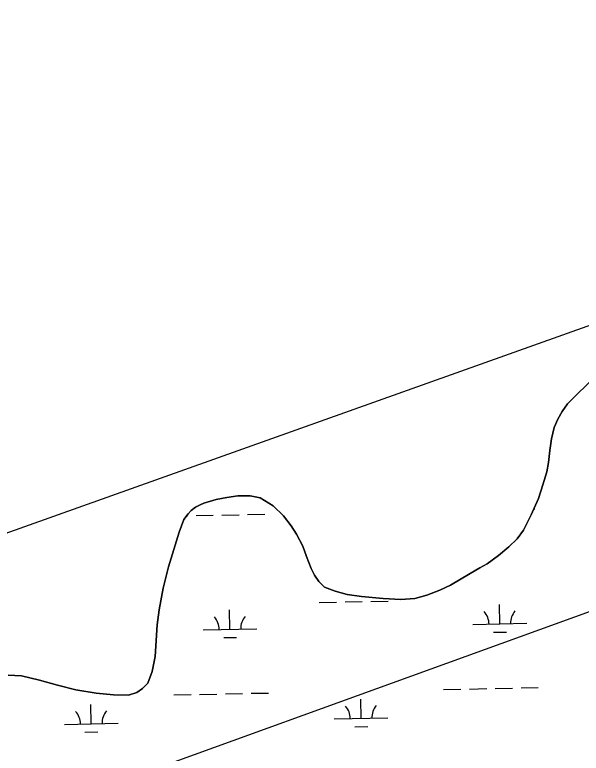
# Model space of a CAD drawing. Extents: x 3989314 to 4027622, y 243956 to 270014.
# Drawn here: x 3994901 to 3995954, y 256648 to 258022 of the extents above; entities that cross this region are included whole.
import ezdxf

# ---------------------------------------------------------------- set-up
doc = ezdxf.new("R2010")
doc.units = 0
for name, color, linetype in [('V-RIVR-EDGE', 7, 'Continuous'), ('V-UTIL-LINE', 7, 'Continuous'), ('V-WETL-SWMP', 7, 'Continuous')]:
    doc.layers.add(name, color=color, linetype=linetype)

msp = doc.modelspace()

# ---------------------------------------------------------------- linework, layer by layer
at = {"layer": 'V-RIVR-EDGE'}
msp.add_lwpolyline([(3995982.6, 257350.4), (3995946.2, 257315.3), (3995929.1, 257297.6), (3995918.7, 257283.7), (3995910.6, 257269.1), (3995904.1, 257253.8), (3995899.3, 257232.9), (3995896, 257211.2), (3995893.6, 257188.4), (3995890.6, 257171.4), (3995883.2, 257146.8), (3995875.1, 257121.7), (3995861.3, 257091), (3995846.8, 257062.7), (3995835, 257046.7), (3995819.9, 257031.9), (3995800.8, 257015.7), (3995779.6, 257000.3), (3995765.6, 256992.5), (3995747.8, 256982.2), (3995711.4, 256960.5), (3995691.4, 256951.3), (3995667.3, 256941.8), (3995644.9, 256935.3), (3995618.7, 256933.4), (3995586, 256935.7), (3995545.5, 256939), (3995519, 256942.9), (3995496.7, 256949), (3995477.2, 256956.8), (3995466.1, 256967), (3995458.3, 256979.2), (3995451.9, 256991.5), (3995443.3, 257013.9), (3995436.8, 257032.9), (3995424.9, 257055.5), (3995414.8, 257071), (3995400.6, 257089.5), (3995381.3, 257108), (3995357, 257122.8), (3995338.6, 257126.4), (3995315.7, 257126.3), (3995295, 257123.6), (3995275.2, 257119.8), (3995252.4, 257113), (3995245.5, 257110.1), (3995236.9, 257105.5), (3995229.2, 257099.4), (3995223.1, 257093.2), (3995215.6, 257082.3), (3995206.7, 257059.2), (3995186.7, 256994.2), (3995176.7, 256954.5), (3995169.5, 256914.4), (3995166, 256886.6), (3995161.9, 256827.5), (3995156.7, 256799.9), (3995148.1, 256778.2), (3995138.7, 256768), (3995128.1, 256760.8), (3995112.6, 256755.6), (3995084.8, 256756.3), (3995052.3, 256759.4), (3995014.7, 256765.6), (3994980.1, 256774), (3994946.8, 256783.7), (3994913.4, 256791.5), (3994888.5, 256793)], dxfattribs=at)
at = {"layer": 'V-UTIL-LINE'}
for points in [[(3993476.2, 256555.4), (4009243.9, 262176.3), (4010284.4, 262316.3), (4011271.4, 262462.6)], [(4011371.2, 261859.1), (4011335.1, 261835.4), (4010585.7, 261810.1), (4009561, 261669.6), (4009556.2, 261668.8), (4009323.1, 261637.1), (4006559.3, 260668.5), (4004279, 259872), (3996043.1, 256937.7), (3993486.8, 256012.2)]]:
    msp.add_lwpolyline(points, dxfattribs=at)
at = {"layer": 'V-WETL-SWMP'}
for p, q in [((3995946.2, 257315.3), (3995982.6, 257350.4)), ((3995929.1, 257297.6), (3995946.2, 257315.3)), ((3995918.7, 257283.7), (3995929.1, 257297.6)), ((3995910.6, 257269.1), (3995918.7, 257283.7)), ((3995904.1, 257253.8), (3995910.6, 257269.1)), ((3995899.3, 257232.9), (3995904.1, 257253.8)), ((3995896, 257211.2), (3995899.3, 257232.9)), ((3995893.6, 257188.4), (3995896, 257211.2)), ((3995890.6, 257171.4), (3995893.6, 257188.4)), ((3995883.2, 257146.8), (3995890.6, 257171.4)), ((3995875.1, 257121.7), (3995883.2, 257146.8)), ((3995252.4, 257113), (3995275.2, 257119.8)), ((3995275.2, 257119.8), (3995295, 257123.6)), ((3995295, 257123.6), (3995315.7, 257126.3)), ((3995315.7, 257126.3), (3995338.6, 257126.4)), ((3995338.6, 257126.4), (3995357, 257122.8)), ((3995357, 257122.8), (3995381.3, 257108)), ((3995861.3, 257091), (3995875.1, 257121.7)), ((3995223.1, 257093.2), (3995229.2, 257099.4)), ((3995229.2, 257099.4), (3995236.9, 257105.5)), ((3995236.9, 257105.5), (3995245.5, 257110.1)), ((3995245.5, 257110.1), (3995252.4, 257113)), ((3995381.3, 257108), (3995400.6, 257089.5)), ((3995866.3, 257102.3), (3995867.8, 257102.3)), ((3995215.6, 257082.3), (3995223.1, 257093.2)), ((3995220.5, 257089.4), (3995222.1, 257089.4)), ((3995238.1, 257089.7), (3995270.1, 257090.4)), ((3995286.1, 257090.7), (3995318, 257091.3)), ((3995334, 257091.7), (3995366, 257092.3)), ((3995400.6, 257089.5), (3995414.8, 257071)), ((3995846.8, 257062.7), (3995861.3, 257091)), ((3995206.7, 257059.2), (3995215.6, 257082.3)), ((3995186.7, 256994.2), (3995206.7, 257059.2)), ((3995414.8, 257071), (3995424.9, 257055.5)), ((3995835, 257046.7), (3995846.8, 257062.7)), ((3995424.9, 257055.5), (3995436.8, 257032.9)), ((3995819.9, 257031.9), (3995835, 257046.7)), ((3995436.8, 257032.9), (3995443.3, 257013.9)), ((3995800.8, 257015.7), (3995819.9, 257031.9)), ((3995443.3, 257013.9), (3995451.9, 256991.5)), ((3995779.6, 257000.3), (3995800.8, 257015.7)), ((3995176.7, 256954.5), (3995186.7, 256994.2)), ((3995451.9, 256991.5), (3995458.3, 256979.2)), ((3995747.8, 256982.2), (3995765.6, 256992.5)), ((3995765.6, 256992.5), (3995779.6, 257000.3)), ((3995458.3, 256979.2), (3995466.1, 256967)), ((3995711.4, 256960.5), (3995747.8, 256982.2)), ((3995466.1, 256967), (3995477.2, 256956.8)), ((3995169.5, 256914.4), (3995176.7, 256954.5)), ((3995477.2, 256956.8), (3995496.7, 256949)), ((3995496.7, 256949), (3995519, 256942.9)), ((3995667.3, 256941.8), (3995691.4, 256951.3)), ((3995691.4, 256951.3), (3995711.4, 256960.5)), ((3995519, 256942.9), (3995545.5, 256939)), ((3995545.5, 256939), (3995586, 256935.7)), ((3995586, 256935.7), (3995618.7, 256933.4)), ((3995618.7, 256933.4), (3995644.9, 256935.3)), ((3995644.9, 256935.3), (3995667.3, 256941.8)), ((3995467.2, 256928.1), (3995499.2, 256928.7)), ((3995515.2, 256929.1), (3995547.2, 256929.7)), ((3995563.2, 256930), (3995595.2, 256930.7)), ((3995802.9, 256888.4), (3995802.2, 256924.4)), ((3995166, 256886.6), (3995169.5, 256914.4)), ((3995301.1, 256878.4), (3995300.4, 256914.4)), ((3995161.9, 256827.5), (3995166, 256886.6)), ((3995753, 256887.4), (3995852.9, 256889.4)), ((3995251.1, 256877.4), (3995351.1, 256879.4)), ((3995791.3, 256872.7), (3995815.2, 256873.2)), ((3995289.4, 256862.7), (3995313.4, 256863.2)), ((3995156.7, 256799.9), (3995161.9, 256827.5)), ((3995148.1, 256778.2), (3995156.7, 256799.9)), ((3994888.5, 256793), (3994913.4, 256791.5)), ((3994913.4, 256791.5), (3994946.8, 256783.7)), ((3994946.8, 256783.7), (3994980.1, 256774)), ((3994980.1, 256774), (3995014.7, 256765.6)), ((3995138.7, 256768), (3995148.1, 256778.2)), ((3995842.5, 256769.1), (3995874.5, 256769.7)), ((3995014.7, 256765.6), (3995052.3, 256759.4)), ((3995052.3, 256759.4), (3995084.8, 256756.3)), ((3995084.8, 256756.3), (3995112.6, 256755.6)), ((3995112.6, 256755.6), (3995128.1, 256760.8)), ((3995128.1, 256760.8), (3995138.7, 256768)), ((3995196.7, 256756.2), (3995228.7, 256756.8)), ((3995244.7, 256757.1), (3995276.7, 256757.8)), ((3995292.7, 256758.1), (3995324.7, 256758.7)), ((3995340.7, 256759.1), (3995372.7, 256759.7)), ((3995698.5, 256766.2), (3995730.5, 256766.8)), ((3995746.5, 256767.1), (3995778.5, 256767.8)), ((3995794.5, 256768.1), (3995826.5, 256768.7)), ((3995545, 256712.4), (3995544.2, 256748.4)), ((3995043.2, 256702.4), (3995042.4, 256738.4)), ((3994993.2, 256701.4), (3995093.1, 256703.4)), ((3995495, 256711.4), (3995594.9, 256713.4)), ((3995031.5, 256686.7), (3995055.5, 256687.2)), ((3995533.3, 256696.7), (3995557.3, 256697.2))]:
    msp.add_line(p, q, dxfattribs=at)
for centre, start, end in [((3995747.7, 256887.7), 0.3699, 41.9135), ((3995858.2, 256889.9), 140.3699, 181.9135), ((3995245.9, 256877.7), 0.3699, 41.9135), ((3995356.4, 256879.9), 140.3699, 181.9135), ((3995489.7, 256711.7), 0.3699, 41.9135), ((3995600.2, 256713.9), 140.3699, 181.9135), ((3994987.9, 256701.7), 0.3699, 41.9135), ((3995098.4, 256703.9), 140.3699, 181.9135)]:
    msp.add_arc(centre, 35.2, start, end, dxfattribs=at)

doc.saveas('drawing.dxf')
